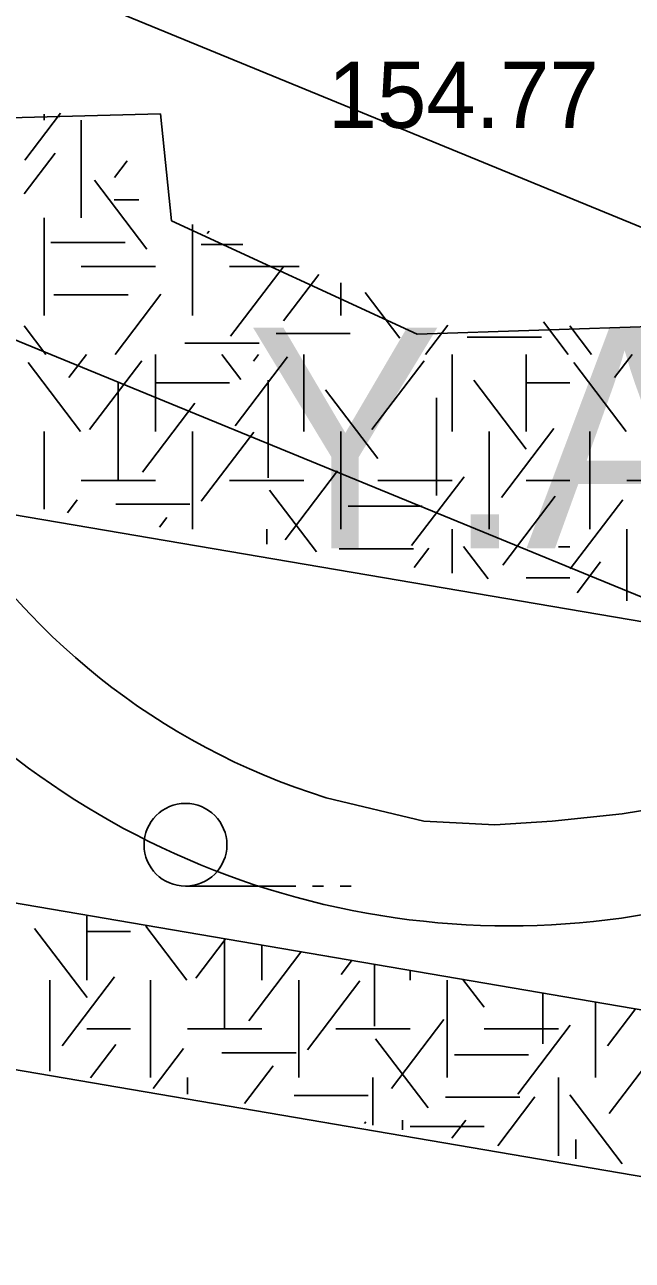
# Model space of a CAD drawing. Extents: x 419101 to 420177, y 4451541 to 4452254.
# Drawn here: x 420148.88 to 420159.89, y 4451839.81 to 4451862.21 of the extents above; entities that cross this region are included whole.
import ezdxf

# ---------------------------------------------------------------- set-up
doc = ezdxf.new("R2010")
doc.units = 0
for name, color, linetype in [('3_HALİHAZIR', 7, 'Continuous'), ('Level 41', 7, 'Continuous'), ('Level 60', 7, 'Continuous'), ('Level 62', 7, 'Continuous')]:
    doc.layers.add(name, color=color, linetype=linetype)

# ---------------------------------------------------------------- blocks, each defined once
blk = doc.blocks.new('YA')
at = {"layer": 'Level 41'}
blk.add_text('Y.A.', height=4, dxfattribs=at).set_placement((-5.166, -2))

msp = doc.modelspace()

# ---------------------------------------------------------------- linework, layer by layer
at = {"layer": '3_HALİHAZIR'}
for p, q in [((420151.795, 4451846.592), (420153.795, 4451846.592)), ((420154.095, 4451846.592), (420154.295, 4451846.592)), ((420154.595, 4451846.592), (420154.795, 4451846.592))]:
    msp.add_line(p, q, dxfattribs=at)
msp.add_lwpolyline([(420169.095, 4451855.579), (420168.794, 4451854.867), (420168.225, 4451853.83), (420167.593, 4451852.777), (420166.88, 4451851.888), (420165.942, 4451851.013), (420164.906, 4451850.161), (420163.915, 4451849.472), (420162.721, 4451848.745), (420161.693, 4451848.396), (420160.627, 4451848.052), (420159.701, 4451847.905), (420158.433, 4451847.768), (420157.399, 4451847.701), (420156.111, 4451847.772), (420154.344, 4451848.195)], dxfattribs=at)
msp.add_circle((420151.795, 4451847.342), 0.75, dxfattribs=at)
for centre, major_axis, ratio, start_param, end_param in [((420158.064, 4451860.144), (12.316, -2.319), 0.998575, 1.660501, 4.596857), ((420157.655, 4451860.503), (14.648, -0.219), 0.998661, 3.3743, 5.618509)]:
    msp.add_ellipse(centre, major_axis=major_axis, ratio=ratio, start_param=start_param, end_param=end_param, dxfattribs=at)
at = {"layer": 'Level 41'}
for p, q in [((420148.885, 4451859.753), (420149.53, 4451860.601)), ((420149.237, 4451860.474), (420149.237, 4451860.587)), ((420149.908, 4451860.474), (420149.908, 4451858.707)), ((420148.875, 4451859.144), (420149.434, 4451859.88)), ((420150.51, 4451859.436), (420150.741, 4451859.74)), ((420151.095, 4451858.139), (420150.146, 4451859.389)), ((420150.505, 4451859.03), (420150.953, 4451859.03)), ((420149.237, 4451856.939), (420149.237, 4451858.707)), ((420151.923, 4451856.939), (420151.923, 4451858.584)), ((420152.187, 4451858.42), (420152.222, 4451858.466)), ((420149.36, 4451858.258), (420150.703, 4451858.258)), ((420152.077, 4451858.224), (420152.836, 4451858.224)), ((420149.908, 4451857.823), (420151.251, 4451857.823)), ((420152.594, 4451857.823), (420153.854, 4451857.823)), ((420152.613, 4451856.563), (420153.562, 4451857.812)), ((420153.573, 4451856.842), (420154.211, 4451857.682)), ((420154.609, 4451856.939), (420154.609, 4451857.526)), ((420149.414, 4451857.312), (420150.756, 4451857.312)), ((420150.522, 4451856.23), (420151.351, 4451857.321)), ((420155.676, 4451856.528), (420155.049, 4451857.352)), ((420156.142, 4451856.23), (420156.547, 4451856.762)), ((420158.725, 4451856.23), (420158.276, 4451856.822)), ((420149.269, 4451856.23), (420148.875, 4451856.748)), ((420153.436, 4451856.611), (420154.779, 4451856.611)), ((420156.898, 4451856.542), (420158.241, 4451856.542)), ((420159.148, 4451856.23), (420158.754, 4451856.748)), ((420151.784, 4451856.436), (420153.127, 4451856.436)), ((420149.896, 4451854.832), (420148.947, 4451856.082)), ((420149.685, 4451855.813), (420150.002, 4451856.23)), ((420150.056, 4451854.867), (420151.005, 4451856.117)), ((420151.251, 4451856.23), (420151.251, 4451854.832)), ((420152.8, 4451855.778), (420152.456, 4451856.23)), ((420152.693, 4451854.936), (420153.643, 4451856.186)), ((420153.026, 4451856.11), (420153.117, 4451856.23)), ((420153.937, 4451856.23), (420153.937, 4451854.832)), ((420155.17, 4451854.867), (420156.119, 4451856.117)), ((420156.623, 4451856.23), (420156.623, 4451854.832)), ((420157.966, 4451856.23), (420157.966, 4451854.832)), ((420157.966, 4451856.23), (420157.966, 4451854.832)), ((420159.775, 4451854.832), (420158.826, 4451856.082)), ((420159.564, 4451855.813), (420159.881, 4451856.23)), ((420150.576, 4451855.728), (420150.576, 4451853.961)), ((420151.251, 4451855.716), (420152.594, 4451855.716)), ((420153.293, 4451855.763), (420153.293, 4451853.996)), ((420157.967, 4451854.516), (420157.018, 4451855.765)), ((420157.966, 4451855.716), (420158.754, 4451855.716)), ((420155.277, 4451854.341), (420154.328, 4451855.59)), ((420156.341, 4451855.442), (420156.341, 4451853.675)), ((420151.016, 4451854.095), (420151.965, 4451855.345)), ((420149.237, 4451853.425), (420149.237, 4451854.832)), ((420151.923, 4451854.832), (420151.923, 4451853.065)), ((420152.082, 4451853.57), (420153.031, 4451854.82)), ((420154.609, 4451854.832), (420154.609, 4451853.065)), ((420157.295, 4451854.832), (420157.295, 4451853.065)), ((420157.295, 4451854.832), (420157.295, 4451853.065)), ((420157.515, 4451853.639), (420158.464, 4451854.889)), ((420159.116, 4451853.065), (420159.116, 4451854.832)), ((420153.599, 4451852.869), (420154.55, 4451854.118)), ((420149.908, 4451853.948), (420151.251, 4451853.948)), ((420152.594, 4451853.948), (420153.937, 4451853.948)), ((420155.28, 4451853.948), (420156.623, 4451853.948)), ((420155.89, 4451852.764), (420156.839, 4451854.014)), ((420157.966, 4451853.948), (420158.754, 4451853.948)), ((420159.787, 4451853.948), (420161.13, 4451853.948)), ((420154.165, 4451852.65), (420153.315, 4451853.768)), ((420157.541, 4451852.413), (420158.491, 4451853.662)), ((420149.656, 4451853.359), (420149.834, 4451853.593)), ((420150.532, 4451853.514), (420151.875, 4451853.514)), ((420154.74, 4451853.478), (420156.083, 4451853.478)), ((420158.764, 4451852.344), (420159.713, 4451853.593)), ((420151.322, 4451853.097), (420151.459, 4451853.277)), ((420153.266, 4451853.065), (420153.266, 4451852.791)), ((420156.623, 4451853.065), (420156.623, 4451852.263)), ((420159.787, 4451853.065), (420159.787, 4451851.766)), ((420157.279, 4451852.16), (420156.831, 4451852.75)), ((420158.55, 4451852.741), (420158.754, 4451852.741)), ((420154.58, 4451852.708), (420155.923, 4451852.708)), ((420155.937, 4451852.371), (420156.2, 4451852.717)), ((420158.885, 4451851.908), (420159.313, 4451852.471)), ((420157.966, 4451852.181), (420158.754, 4451852.181)), ((420150.011, 4451846.047), (420150.011, 4451844.889)), ((420150.011, 4451846.047), (420150.011, 4451844.889)), ((420150.012, 4451844.573), (420149.063, 4451845.822)), ((420151.82, 4451844.889), (420151.077, 4451845.868)), ((420150.011, 4451845.773), (420150.799, 4451845.773)), ((420151.98, 4451844.924), (420152.513, 4451845.626)), ((420152.5, 4451845.628), (420152.5, 4451844.018)), ((420152.94, 4451844.152), (420153.883, 4451845.395)), ((420153.175, 4451845.514), (420153.175, 4451844.889)), ((420154.617, 4451844.993), (420154.804, 4451845.239)), ((420155.217, 4451845.17), (420155.217, 4451844.053)), ((420149.34, 4451844.889), (420149.34, 4451843.237)), ((420149.34, 4451844.889), (420149.34, 4451843.237)), ((420149.56, 4451843.696), (420150.509, 4451844.946)), ((420151.161, 4451843.122), (420151.161, 4451844.889)), ((420153.847, 4451844.889), (420153.847, 4451843.122)), ((420155.861, 4451845.061), (420155.861, 4451844.889)), ((420156.533, 4451844.889), (420156.533, 4451843.122)), ((420157.201, 4451844.398), (420156.82, 4451844.9)), ((420154.006, 4451843.627), (420154.955, 4451844.877)), ((420158.265, 4451844.656), (420158.265, 4451843.732)), ((420159.219, 4451844.495), (420159.219, 4451843.122)), ((420159.219, 4451844.495), (420159.219, 4451843.122)), ((420159.439, 4451843.696), (420159.952, 4451844.372)), ((420150.011, 4451844.005), (420150.799, 4451844.005)), ((420151.832, 4451844.005), (420153.175, 4451844.005)), ((420154.518, 4451844.005), (420155.861, 4451844.005)), ((420155.523, 4451842.926), (420156.474, 4451844.175)), ((420157.204, 4451844.005), (420158.547, 4451844.005)), ((420157.814, 4451842.821), (420158.763, 4451844.071)), ((420156.189, 4451842.576), (420155.239, 4451843.825)), ((420150.076, 4451843.115), (420150.536, 4451843.719)), ((420151.208, 4451842.926), (420151.758, 4451843.65)), ((420152.456, 4451843.571), (420153.799, 4451843.571)), ((420159.465, 4451842.47), (420160.415, 4451843.719)), ((420152.864, 4451842.65), (420153.383, 4451843.334)), ((420156.664, 4451843.535), (420158.007, 4451843.535)), ((420151.832, 4451843.122), (420151.832, 4451842.822)), ((420155.19, 4451843.122), (420155.19, 4451842.262)), ((420158.547, 4451843.122), (420158.547, 4451841.703)), ((420153.762, 4451842.798), (420155.105, 4451842.798)), ((420156.504, 4451842.765), (420157.847, 4451842.765)), ((420157.449, 4451841.886), (420158.124, 4451842.774)), ((420159.704, 4451841.558), (420158.755, 4451842.807)), ((420155.038, 4451842.288), (420155.061, 4451842.318)), ((420155.722, 4451842.35), (420155.722, 4451842.174)), ((420155.861, 4451842.238), (420157.204, 4451842.238)), ((420156.621, 4451842.024), (420156.871, 4451842.353)), ((420158.865, 4451842), (420158.865, 4451841.65))]:
    msp.add_line(p, q, dxfattribs=at)
at = {"layer": 'Level 60'}
for points in [[(420169.087, 4451854.821), (420117.213, 4451876.139)], [(420169.016, 4451848.153), (420114.858, 4451870.41)]]:
    msp.add_lwpolyline(points, dxfattribs=at)
at = {"layer": 'Level 62'}
for p, q in [((420133.21, 4451860.128), (420151.341, 4451860.589)), ((420151.341, 4451860.589), (420151.543, 4451858.65)), ((420155.993, 4451856.599), (420151.543, 4451858.65)), ((420166.761, 4451856.944), (420155.993, 4451856.599)), ((420136.569, 4451855.396), (420169.034, 4451849.85)), ((420131.282, 4451849.265), (420168.96, 4451842.828)), ((420130.848, 4451846.316), (420168.928, 4451839.81))]:
    msp.add_line(p, q, dxfattribs=at)

# ---------------------------------------------------------------- block references
at = {"layer": 'Level 41'}
msp.add_blockref('YA', (420158.07, 4451854.713), dxfattribs=at)
msp.add_blockref('YA', (420158.07, 4451854.713), dxfattribs=at)

# ---------------------------------------------------------------- texts
at = {"layer": '3_HALİHAZIR'}
msp.add_text('154.77 ', height=1.2, rotation=359.9979, dxfattribs=at).set_placement((420154.372, 4451860.335))

doc.saveas('drawing.dxf')
